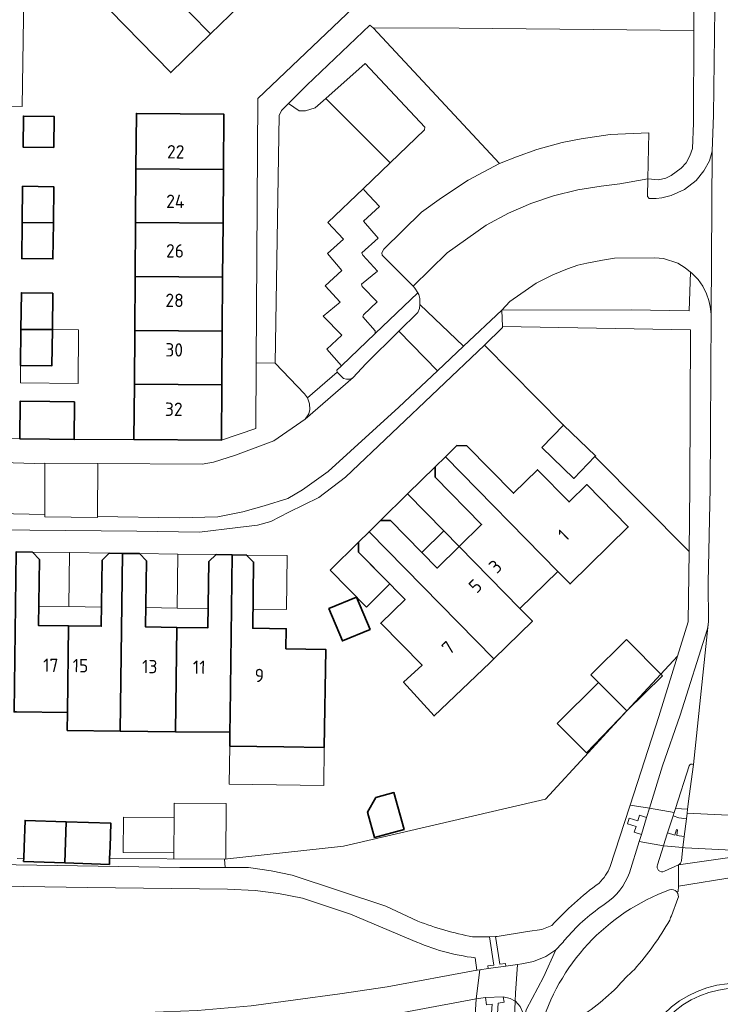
# Model space of a CAD drawing. Header units: metres. Extents: x 149984 to 156489, y 469398 to 478068.
# Tile 422 of 656: x 153351 to 153422, y 472858 to 472957. Entities that reach past the tile are written whole.
import ezdxf
from ezdxf.enums import TextEntityAlignment as Align

# ---------------------------------------------------------------- set-up
doc = ezdxf.new("R2010")
doc.units = ezdxf.units.M
doc.header["$LTSCALE"] = 0.75
for name, color, linetype, lineweight in [('B-WE-GR-BEPLANTING_CULTUUR_HEESTERS-GV', 252, 'Continuous', 18), ('B-WE-OG-BEBOUWING-GV', 6, 'Continuous', 35), ('B-WE-OG-BEBOUWING-T18', 1, 'Continuous', 18), ('B-WE-OG-BEBOUWING_LUIFEL-GV', 6, 'Continuous', 18), ('B-WE-OG-BEBOUWING_OVERBOUWING-GV', 6, 'Continuous', 18), ('B-WE-OG-TERREIN_BEGROEID-GV', 252, 'Continuous', 18), ('B-WE-OG-TERREIN_ERF-GV', 252, 'Continuous', 18), ('B-WE-VH-GESLOTENVERHARDING_ASFALT-GV', 252, 'Continuous', 18), ('B-WE-VH-GESLOTENVERHARDING_BETON-GV', 252, 'Continuous', 18), ('B-WE-VH-OPENVERHARDING_BETONSTRAATSTEEN-GV', 252, 'Continuous', 18), ('B-WE-VH-OPENVERHARDING_TEGEL-GV', 252, 'Continuous', 18)]:
    doc.layers.add(name, color=color, linetype=linetype, lineweight=lineweight)
doc.styles.add('NLCS-ISO-M750-T18', font='NLCS-ISO.ttf', dxfattribs={"height": 1.35})

msp = doc.modelspace()

# ---------------------------------------------------------------- linework, layer by layer
at = {"layer": 'B-WE-GR-BEPLANTING_CULTUUR_HEESTERS-GV', "flags": 128}
for points in [[(153351.34, 472966.499), (153344, 472959.64), (153335.57, 472951.44), (153338.02, 472948.098), (153339.31, 472948.17), (153339.35, 472948.75), (153351.08, 472948.56)], [(153386.73, 472925.64), (153391.016, 472929.765), (153390.73, 472930.23), (153390.551, 472930.41), (153387.43, 472933.54), (153387.38, 472933.8), (153387.6, 472934.15), (153391.39, 472937.89), (153393.42, 472939.36), (153396.1, 472941.12), (153399.28, 472942.82), (153386.51, 472956.51), (153386.17, 472956.8), (153379.83, 472950.74), (153377.974, 472948.884), (153379.05, 472948.13), (153379.68, 472948.13), (153380.67, 472948.43), (153381.757, 472949.392), (153385.725, 472952.904), (153391.75, 472946.49), (153391.71, 472946.23), (153388.234, 472942.895), (153385.53, 472940.3), (153385.62, 472940.12), (153387.16, 472938.47), (153385.54, 472937), (153387.02, 472935.26), (153385.38, 472933.79), (153385.48, 472933.55), (153386.95, 472931.94), (153385.35, 472930.61), (153385.4, 472930.39), (153386.92, 472928.83), (153385.54, 472927.53), (153385.48, 472927.34), (153386.74, 472925.9)], [(153399.514, 472928.014), (153412.57, 472928.03), (153418.43, 472927.92), (153418.581, 472931.836), (153418.04, 472932.28), (153417.3, 472932.73), (153415.84, 472933.23), (153414.97, 472933.3), (153410.89, 472933.24), (153409.67, 472933.04), (153408.09, 472932.74), (153407.19, 472932.55), (153406.13, 472932.17), (153404.67, 472931.58), (153402.99, 472930.74), (153400.33, 472928.87)], [(153418.422, 472903.615), (153418.49, 472910.2), (153418.56, 472926), (153399.567, 472926.332), (153399.57, 472926.24), (153397.751, 472924.459), (153405.748, 472916.396), (153408.974, 472913.269), (153408.912, 472913.205)]]:
    msp.add_lwpolyline(points, close=True, dxfattribs=at)
for points in [[(153410.469, 472871.801), (153412.398, 472877.787), (153412.468, 472878.004), (153415.356, 472886.963), (153417.267, 472893.057), (153410.471, 472885.691), (153408.281, 472883.318), (153403.916, 472878.587), (153383.518, 472873.851), (153371.519, 472872.525), (153371.582, 472871.687), (153373.93, 472871.68)], [(153329.79, 472872.31), (153366.99, 472871.7), (153371.582, 472871.687), (153371.519, 472872.525), (153359.91, 472872.601), (153359.889, 472872.003), (153355.398, 472872.159), (153351.224, 472872.304), (153351.235, 472872.621), (153350.559, 472872.614)], [(153373.93, 472871.68), (153376.21, 472871.36), (153378.34, 472870.93), (153387.8, 472867.78), (153391.017, 472866.274)], [(153396.556, 472864.683), (153398.283, 472864.682), (153398.308, 472864.682), (153398.887, 472864.707), (153399.032, 472864.713), (153402.11, 472865.211), (153403.558, 472865.437), (153404.571, 472865.833)]]:
    msp.add_lwpolyline(points, dxfattribs=at)
at = {"layer": 'B-WE-GR-BEPLANTING_CULTUUR_HEESTERS-GV'}
for points in [[(153409.336, 472870.126, 0.106844), (153410.469, 472871.801)], [(153404.571, 472865.833, -0.050123), (153409.336, 472870.126)], [(153391.017, 472866.274, 0.040972), (153396.556, 472864.683)]]:
    msp.add_lwpolyline(points, format="xyb", dxfattribs=at)
at = {"layer": 'B-WE-OG-BEBOUWING-GV', "flags": 128}
for points in [[(153373.99, 472959.728), (153367.81, 472966.034), (153363.919, 472962.22), (153370.093, 472955.922)], [(153363.919, 472962.22), (153359.921, 472958.302), (153366.076, 472951.999), (153370.093, 472955.922)], [(153354.281, 472944.446), (153354.317, 472947.563), (153351.2, 472947.598), (153351.164, 472944.482)], [(153371.399, 472942.222), (153371.44, 472947.815), (153362.611, 472947.879), (153362.568, 472942.286)], [(153371.359, 472936.779), (153371.399, 472942.222), (153362.568, 472942.286), (153362.527, 472936.843)], [(153354.227, 472936.822), (153354.268, 472940.475), (153351.119, 472940.511), (153351.078, 472936.858)], [(153354.227, 472936.822), (153351.078, 472936.858), (153351.036, 472933.204), (153354.185, 472933.168)], [(153362.486, 472931.4), (153371.32, 472931.335), (153371.359, 472936.779), (153362.527, 472936.843)], [(153371.32, 472931.335), (153362.486, 472931.4), (153362.444, 472925.957), (153371.28, 472925.892)], [(153350.955, 472926.053), (153354.124, 472926.03), (153354.166, 472929.715), (153350.997, 472929.751)], [(153354.124, 472926.03), (153350.955, 472926.053), (153350.914, 472922.422), (153354.083, 472922.386)], [(153362.403, 472920.514), (153371.24, 472920.449), (153371.28, 472925.892), (153362.444, 472925.957)], [(153371.24, 472920.449), (153362.403, 472920.514), (153362.36, 472914.92), (153371.199, 472914.856)], [(153353.873, 472918.762), (153350.873, 472918.795), (153350.83, 472915.005), (153353.832, 472914.972), (153356.313, 472914.943), (153356.356, 472918.733)], [(153403.548, 472914.126), (153406.774, 472910.999), (153408.912, 472913.205), (153408.974, 472913.269), (153405.748, 472916.396)], [(153393.813, 472913.176), (153405.167, 472901.607), (153406.414, 472900.339), (153412.289, 472906.102), (153408.088, 472910.385), (153406.303, 472908.634), (153403.117, 472911.883), (153400.69, 472909.503), (153395.982, 472914.284), (153394.979, 472914.321)], [(153393.813, 472913.176), (153392.773, 472912.156), (153392.777, 472911.138), (153397.476, 472906.351), (153395.207, 472904.127), (153401.349, 472897.861), (153405.167, 472901.607)], [(153395.207, 472904.127), (153392.977, 472901.941), (153388.271, 472906.737), (153387.248, 472906.735), (153386.11, 472905.618), (153398.715, 472892.78), (153402.596, 472896.591), (153401.349, 472897.861)], [(153386.11, 472905.618), (153385.044, 472904.571), (153385.055, 472903.56), (153389.749, 472898.779), (153387.293, 472896.371), (153391.467, 472892.117), (153389.592, 472890.419), (153392.679, 472887.011), (153398.307, 472892.379), (153398.715, 472892.78)], [(153355.768, 472896.1), (153352.735, 472896.14), (153352.823, 472902.82), (153352.113, 472903.549), (153350.461, 472903.57), (153350.251, 472887.409), (153350.512, 472887.404), (153355.653, 472887.34)], [(153360.988, 472885.47), (153361.223, 472903.428), (153359.861, 472903.446), (153359.143, 472902.737), (153359.054, 472896.057), (153355.768, 472896.1), (153355.653, 472887.34), (153355.631, 472885.54)], [(153366.548, 472885.409), (153366.69, 472895.955), (153363.54, 472895.998), (153363.63, 472902.678), (153362.922, 472903.406), (153361.223, 472903.428), (153360.988, 472885.47)], [(153366.69, 472895.955), (153366.548, 472885.409), (153372.061, 472885.349), (153372.083, 472887.129), (153372.298, 472903.28), (153370.66, 472903.302), (153369.93, 472902.603), (153369.84, 472895.913)], [(153377.718, 472893.783), (153377.744, 472895.817), (153374.355, 472895.86), (153374.45, 472902.55), (153373.74, 472903.261), (153372.298, 472903.28), (153372.083, 472887.129), (153372.061, 472885.349), (153372.041, 472883.962), (153377.487, 472883.885), (153381.585, 472883.827), (153381.725, 472893.726)], [(153382.053, 472897.846), (153383.415, 472894.576), (153386.211, 472895.74), (153384.849, 472899.01)], [(153385.955, 472877.281), (153386.654, 472874.724), (153389.64, 472875.541), (153388.625, 472879.255), (153386.797, 472878.755)], [(153355.398, 472872.159), (153355.514, 472876.312), (153351.368, 472876.456), (153351.274, 472873.737), (153351.235, 472872.621), (153351.224, 472872.304)], [(153355.514, 472876.312), (153355.398, 472872.159), (153359.889, 472872.003), (153359.91, 472872.601), (153359.951, 472873.796), (153360.033, 472876.156)]]:
    msp.add_lwpolyline(points, close=True, dxfattribs=at)
at = {"layer": 'B-WE-OG-BEBOUWING_LUIFEL-GV', "flags": 128}
for points in [[(153354.124, 472926.03), (153354.083, 472922.386), (153350.914, 472922.422), (153350.894, 472920.669), (153356.715, 472920.602), (153356.776, 472926)], [(153389.999, 472909.434), (153393.672, 472905.692), (153395.207, 472904.127), (153397.476, 472906.351), (153392.777, 472911.138), (153392.773, 472912.156)], [(153389.999, 472909.434), (153387.248, 472906.735), (153388.271, 472906.737), (153391.443, 472903.505), (153393.672, 472905.692)], [(153388.217, 472900.339), (153385.055, 472903.56), (153385.044, 472904.571), (153382.165, 472901.743), (153385.838, 472898.003)], [(153355.865, 472903.5), (153352.113, 472903.549), (153352.823, 472902.82), (153352.761, 472898.09), (153355.794, 472898.05)], [(153355.865, 472903.5), (153355.794, 472898.05), (153359.08, 472898.007), (153359.143, 472902.737), (153359.861, 472903.446)], [(153366.79, 472903.354), (153362.922, 472903.406), (153363.63, 472902.678), (153363.566, 472897.947), (153366.716, 472897.904)], [(153366.79, 472903.354), (153366.716, 472897.904), (153369.866, 472897.862), (153369.93, 472902.603), (153370.66, 472903.302)], [(153373.74, 472903.261), (153374.45, 472902.55), (153374.383, 472897.798), (153377.771, 472897.75), (153377.849, 472903.203)], [(153381.585, 472883.827), (153377.487, 472883.885), (153372.041, 472883.962), (153371.987, 472880.109), (153381.531, 472879.974)]]:
    msp.add_lwpolyline(points, close=True, dxfattribs=at)
at = {"layer": 'B-WE-OG-BEBOUWING_OVERBOUWING-GV', "flags": 128}
for points in [[(153409.287, 472890.384), (153412.146, 472887.507), (153415.733, 472891.072), (153412.099, 472894.728), (153408.512, 472891.163)], [(153412.146, 472887.507), (153409.287, 472890.384), (153405.118, 472886.241), (153408.075, 472883.266)], [(153366.431, 472878.2), (153366.421, 472876.755), (153366.398, 472873.164), (153366.394, 472872.559), (153371.63, 472872.524), (153371.667, 472878.166)], [(153366.421, 472876.755), (153361.296, 472876.788), (153361.272, 472873.197), (153366.398, 472873.164)]]:
    msp.add_lwpolyline(points, close=True, dxfattribs=at)
at = {"layer": 'B-WE-OG-TERREIN_BEGROEID-GV', "flags": 128}
for points in [[(153386.51, 472956.51), (153399.28, 472942.82), (153400.98, 472943.49), (153403.05, 472944.23), (153405.61, 472944.94), (153407.51, 472945.31), (153410.46, 472945.76), (153414.36, 472945.92), (153414.266, 472941.25), (153415.32, 472941.17), (153416.07, 472941.35), (153416.61, 472941.61), (153417.64, 472942.34), (153418.14, 472942.89), (153418.51, 472943.58), (153418.78, 472944.33), (153418.87, 472946.9), (153418.92, 472956.25), (153395.21, 472956.5)], [(153321.74, 472853.84), (153331.85, 472852.98), (153338.3, 472852.44), (153362.516, 472852.653), (153371.862, 472852.697), (153377.012, 472852.722), (153381.229, 472852.742), (153386.524, 472853.224), (153392.409, 472853.759), (153396.605, 472853.931), (153396.649, 472853.933), (153396.909, 472858.423), (153384.349, 472856.068), (153382.145, 472855.737), (153370.547, 472854.193), (153365.753, 472854.055), (153361.841, 472853.972), (153338.26, 472854.083), (153329.306, 472854.469), (153322.226, 472854.855), (153314.678, 472855.663), (153313.381, 472855.824), (153313.221, 472854.943)]]:
    msp.add_lwpolyline(points, close=True, dxfattribs=at)
for points in [[(153390.541, 472864.322), (153384.23, 472866.97), (153379.37, 472868.58), (153376.97, 472869.07), (153374.62, 472869.37), (153371.82, 472869.49), (153357.67, 472869.67), (153329.56, 472870.11), (153313.82, 472870.33), (153305.02, 472870.73), (153299.86, 472871.3)], [(153416.473, 472866.384), (153416.56, 472866.634), (153416.653, 472866.813), (153417.304, 472868.55)], [(153296.26, 472861.77), (153298.018, 472861.463), (153308, 472859.72), (153316.2, 472858.51), (153321.57, 472857.85), (153329.32, 472857.46), (153332.07, 472857.23), (153343.57, 472856.94), (153363.64, 472857.04), (153368.78, 472857.25), (153374.19, 472857.71), (153383.17, 472858.93), (153387.937, 472859.638), (153396.992, 472861.313), (153396.83, 472862.567)]]:
    msp.add_lwpolyline(points, dxfattribs=at)
at = {"layer": 'B-WE-OG-TERREIN_BEGROEID-GV'}
for points in [[(153416.434, 472869.427, 0.240577), (153403.391, 472855.381)], [(153417.183, 472869.231, 0.31484), (153416.434, 472869.427)], [(153417.304, 472868.55, 0.274539), (153417.183, 472869.231)], [(153412.896, 472861.393, 0.051834), (153416.473, 472866.384)], [(153396.83, 472862.567, -0.07458), (153390.541, 472864.322)], [(153411.136, 472859.569, -0.040734), (153412.896, 472861.393)], [(153406.349, 472855.861, 0.051232), (153411.136, 472859.569)]]:
    msp.add_lwpolyline(points, format="xyb", dxfattribs=at)
at = {"layer": 'B-WE-OG-TERREIN_ERF-GV', "flags": 128}
for points in [[(153351.34, 472966.499), (153351.08, 472948.56), (153339.35, 472948.75)], [(153373.99, 472959.728), (153370.093, 472955.922), (153366.076, 472951.999), (153359.921, 472958.302)], [(153337, 472915.104), (153350.83, 472915.005), (153350.873, 472918.795), (153353.873, 472918.762), (153356.356, 472918.733), (153356.313, 472914.943), (153362.36, 472914.92), (153362.403, 472920.514), (153362.444, 472925.957), (153362.486, 472931.4), (153362.527, 472936.843), (153362.568, 472942.286), (153362.611, 472947.879), (153371.44, 472947.815), (153371.399, 472942.222), (153371.359, 472936.779), (153371.32, 472931.335), (153371.28, 472925.892), (153371.24, 472920.449), (153371.199, 472914.856), (153374.68, 472916.06), (153374.716, 472922.67), (153374.86, 472949.37), (153384.53, 472958.57)], [(153350.559, 472872.614), (153351.235, 472872.621), (153351.274, 472873.737), (153351.368, 472876.456), (153355.514, 472876.312), (153360.033, 472876.156), (153359.951, 472873.796), (153359.91, 472872.601), (153371.519, 472872.525), (153383.518, 472873.851), (153403.916, 472878.587), (153408.281, 472883.318), (153410.471, 472885.691), (153417.267, 472893.057), (153418.348, 472896.502), (153418.422, 472903.615), (153408.912, 472913.205), (153406.774, 472910.999), (153403.548, 472914.126), (153405.748, 472916.396), (153397.751, 472924.459), (153383.74, 472911.11), (153381.03, 472909.07), (153377.99, 472907.58), (153376.18, 472906.66), (153374.84, 472906.28), (153372.85, 472906.03), (153368.99, 472905.58), (153362.66, 472905.67), (153337.42, 472905.9)], [(153350.461, 472903.57), (153352.113, 472903.549), (153352.823, 472902.82), (153352.735, 472896.14), (153355.768, 472896.1), (153359.054, 472896.057), (153359.143, 472902.737), (153359.861, 472903.446), (153361.223, 472903.428), (153362.922, 472903.406), (153363.63, 472902.678), (153363.54, 472895.998), (153366.69, 472895.955), (153369.84, 472895.913), (153369.93, 472902.603), (153370.66, 472903.302), (153372.298, 472903.28), (153373.74, 472903.261), (153374.45, 472902.55), (153374.355, 472895.86), (153377.744, 472895.817), (153377.718, 472893.783), (153381.725, 472893.726), (153381.585, 472883.827), (153377.487, 472883.885), (153372.041, 472883.962), (153372.061, 472885.349), (153366.548, 472885.409), (153360.988, 472885.47), (153355.631, 472885.54), (153355.653, 472887.34), (153350.512, 472887.404)]]:
    msp.add_lwpolyline(points, dxfattribs=at)
for points in [[(153354.281, 472944.446), (153351.164, 472944.482), (153351.2, 472947.598), (153354.317, 472947.563)], [(153351.078, 472936.858), (153351.119, 472940.511), (153354.268, 472940.475), (153354.227, 472936.822), (153354.185, 472933.168), (153351.036, 472933.204)], [(153350.955, 472926.053), (153350.997, 472929.751), (153354.166, 472929.715), (153354.124, 472926.03), (153354.083, 472922.386), (153350.914, 472922.422)], [(153405.167, 472901.607), (153401.349, 472897.861), (153402.596, 472896.591), (153398.715, 472892.78), (153398.307, 472892.379), (153392.679, 472887.011), (153389.592, 472890.419), (153391.467, 472892.117), (153387.293, 472896.371), (153389.749, 472898.779), (153385.055, 472903.56), (153385.044, 472904.571), (153386.11, 472905.618), (153387.248, 472906.735), (153388.271, 472906.737), (153392.977, 472901.941), (153395.207, 472904.127), (153397.476, 472906.351), (153392.777, 472911.138), (153392.773, 472912.156), (153393.813, 472913.176), (153394.979, 472914.321), (153395.982, 472914.284), (153400.69, 472909.503), (153403.117, 472911.883), (153406.303, 472908.634), (153408.088, 472910.385), (153412.289, 472906.102), (153406.414, 472900.339)], [(153382.053, 472897.846), (153384.849, 472899.01), (153386.211, 472895.74), (153383.415, 472894.576)], [(153385.955, 472877.281), (153386.797, 472878.755), (153388.625, 472879.255), (153389.64, 472875.541), (153386.654, 472874.724)]]:
    msp.add_lwpolyline(points, close=True, dxfattribs=at)
at = {"layer": 'B-WE-VH-GESLOTENVERHARDING_ASFALT-GV', "flags": 128}
for points in [[(153421.01, 472958.46), (153420.88, 472947.69), (153420.76, 472944.06), (153420.67, 472927.59), (153420.563, 472910.025), (153420.367, 472900.49), (153420.388, 472896.502), (153420.359, 472896.269), (153418.856, 472882.088), (153418.422, 472878.907), (153418.266, 472877.588), (153418.219, 472877.185), (153418.918, 472877.15), (153428.621, 472876.661), (153428.604, 472876.999), (153428.537, 472878.285), (153428.149, 472885.732), (153427.487, 472895.927), (153427.456, 472896.41), (153427.431, 472909.546), (153427.52, 472925.74), (153427.73, 472946.56), (153427.96, 472965.77)], [(153418.856, 472882.088), (153420.359, 472896.269)], [(153420.245, 472895.715), (153417.517, 472887.07), (153415.75, 472881.951), (153414.425, 472877.679), (153416.916, 472877.255), (153417.048, 472877.669)], [(153417.048, 472877.669), (153418.424, 472881.972)], [(153391.017, 472866.274), (153387.8, 472867.78), (153378.34, 472870.93), (153376.21, 472871.36), (153373.93, 472871.68), (153371.582, 472871.687), (153366.99, 472871.7), (153329.79, 472872.31), (153314.72, 472872.44), (153310.14, 472872.57), (153304.82, 472872.92), (153299.39, 472873.57), (153294.73, 472874.47), (153291.59, 472875.1), (153288.548, 472876.299), (153288.11, 472874.17), (153289.971, 472873.509)], [(153415.226, 472871.972), (153415.839, 472873.888), (153413.38, 472874.307), (153412.399, 472871.145)], [(153428.804, 472873.147), (153418.043, 472873.69), (153417.807, 472873.702), (153417.653, 472872.401)], [(153294.25, 472872.42), (153299.86, 472871.3), (153305.02, 472870.73), (153313.82, 472870.33), (153329.56, 472870.11), (153357.67, 472869.67), (153371.82, 472869.49), (153374.62, 472869.37), (153376.97, 472869.07), (153379.37, 472868.58), (153384.23, 472866.97), (153390.541, 472864.322)], [(153417.351, 472871.947), (153423.245, 472872.816), (153429.149, 472872.048)], [(153417.183, 472869.231), (153417.317, 472869.273), (153417.355, 472869.795), (153417.351, 472871.947), (153415.933, 472871.316)], [(153429.239, 472869.377), (153429.219, 472869.386), (153429.09, 472869.448), (153429.021, 472869.843), (153423.184, 472870.762), (153417.355, 472869.795), (153417.317, 472869.273), (153417.183, 472869.231)], [(153417.304, 472868.55), (153416.653, 472866.813), (153416.56, 472866.634), (153416.473, 472866.384)], [(153396.83, 472862.567), (153396.992, 472861.313), (153397.028, 472861.32), (153397.287, 472861.356), (153398.15, 472861.476), (153398.111, 472861.742), (153398.704, 472861.83), (153398.283, 472864.682), (153396.556, 472864.683)], [(153405.577, 472864.013), (153404.976, 472863.375), (153403.728, 472860.623), (153402.014, 472857.382), (153401.668, 472856.258), (153401.046, 472854.351), (153403.241, 472854.661), (153403.394, 472854.725), (153403.454, 472854.915)]]:
    msp.add_lwpolyline(points, dxfattribs=at)
at = {"layer": 'B-WE-VH-GESLOTENVERHARDING_ASFALT-GV'}
for points in [[(153420.359, 472896.269, -0.029133), (153420.245, 472895.715)], [(153418.424, 472881.972, -0.514115), (153418.856, 472882.088)], [(153415.933, 472871.316, -0.696244), (153415.226, 472871.972)], [(153417.653, 472872.401, -0.277721), (153417.351, 472871.947)], [(153412.399, 472871.145, -0.156666), (153409.984, 472868.046)], [(153403.391, 472855.381, -0.240577), (153416.434, 472869.427)], [(153416.434, 472869.427, -0.31484), (153417.183, 472869.231)], [(153417.183, 472869.231, -0.274539), (153417.304, 472868.55)], [(153409.984, 472868.046, 0.066155), (153406.082, 472864.615)], [(153396.556, 472864.683, -0.040972), (153391.017, 472866.274)], [(153416.473, 472866.384, -0.051834), (153412.896, 472861.393)], [(153390.541, 472864.322, 0.07458), (153396.83, 472862.567)], [(153406.082, 472864.615, 0.011733), (153405.577, 472864.013)], [(153412.896, 472861.393, 0.040734), (153411.136, 472859.569)], [(153411.136, 472859.569, -0.051232), (153406.349, 472855.861)], [(153412.813, 472849.474, -1), (153433.875, 472849.474)]]:
    msp.add_lwpolyline(points, format="xyb", dxfattribs=at)
at = {"layer": 'B-WE-VH-GESLOTENVERHARDING_ASFALT-GV', "flags": 128}
for points in [[(153413.606, 472875.038), (153413.38, 472874.307), (153415.839, 472873.888), (153415.99, 472874.359), (153416.255, 472875.189), (153416.804, 472876.906), (153416.916, 472877.255), (153414.425, 472877.679), (153414.139, 472876.757)], [(153418.043, 472873.69), (153428.804, 472873.147), (153428.754, 472874.092), (153428.664, 472875.831), (153428.661, 472875.89), (153428.621, 472876.661), (153418.918, 472877.15), (153418.219, 472877.185), (153418.152, 472876.625), (153417.941, 472874.838), (153417.807, 472873.702)], [(153417.355, 472869.795), (153423.184, 472870.762), (153429.021, 472869.843), (153429.149, 472872.048), (153423.245, 472872.816), (153417.351, 472871.947)]]:
    msp.add_lwpolyline(points, close=True, dxfattribs=at)
at = {"layer": 'B-WE-VH-GESLOTENVERHARDING_BETON-GV', "flags": 128}
for points in [[(153400.895, 472858.183), (153401.363, 472857.655), (153401.589, 472857.126), (153401.679, 472856.598), (153401.668, 472856.258), (153402.014, 472857.382), (153403.728, 472860.623), (153404.976, 472863.375), (153403.972, 472862.69), (153402.709, 472862.187), (153401.539, 472861.949), (153401.104, 472861.889), (153400.904, 472858.999), (153400.87, 472858.196)], [(153396.909, 472858.423), (153397.854, 472858.559), (153399.664, 472858.623), (153400.352, 472858.47), (153400.87, 472858.196), (153400.904, 472858.999), (153401.104, 472861.889), (153399.933, 472861.725), (153398.15, 472861.476), (153397.287, 472861.356)]]:
    msp.add_lwpolyline(points, close=True, dxfattribs=at)
msp.add_lwpolyline([(153384.349, 472856.068), (153396.909, 472858.423), (153397.287, 472861.356), (153397.028, 472861.32), (153396.992, 472861.313), (153387.937, 472859.638), (153383.17, 472858.93), (153374.19, 472857.71)], dxfattribs=at)
at = {"layer": 'B-WE-VH-GESLOTENVERHARDING_BETON-GV'}
for points in [[(153433.875, 472849.474, 1), (153412.813, 472849.474)], [(153413.379, 472849.493, -1), (153433.429, 472849.493)]]:
    msp.add_lwpolyline(points, format="xyb", dxfattribs=at)
at = {"layer": 'B-WE-VH-OPENVERHARDING_BETONSTRAATSTEEN-GV', "flags": 128}
for points in [[(153381.757, 472949.392), (153388.234, 472942.895), (153391.71, 472946.23), (153391.75, 472946.49), (153385.725, 472952.904)], [(153377.974, 472948.884), (153377.26, 472948.17), (153377.03, 472947.65), (153376.62, 472922.66), (153379.6, 472919.53), (153379.88, 472919.14), (153382.9, 472921.72), (153382.84, 472921.92), (153383.314, 472922.374), (153381.846, 472924.052), (153383.352, 472925.47), (153381.48, 472927.392), (153383.177, 472928.805), (153381.667, 472930.46), (153383.369, 472931.99), (153381.908, 472933.707), (153383.529, 472935.177), (153381.953, 472936.868), (153385.53, 472940.3), (153388.234, 472942.895), (153381.757, 472949.392), (153380.67, 472948.43), (153379.68, 472948.13), (153379.05, 472948.13)], [(153390.551, 472930.41), (153393.99, 472933.8), (153397.94, 472936.57), (153400.2, 472937.81), (153402.45, 472938.77), (153404.73, 472939.56), (153407.18, 472940.15), (153409.56, 472940.54), (153411.44, 472940.76), (153414.266, 472941.25), (153414.36, 472945.92), (153410.46, 472945.76), (153407.51, 472945.31), (153405.61, 472944.94), (153403.05, 472944.23), (153400.98, 472943.49), (153399.28, 472942.82), (153396.1, 472941.12), (153393.42, 472939.36), (153391.39, 472937.89), (153387.6, 472934.15), (153387.38, 472933.8), (153387.43, 472933.54)], [(153414.266, 472941.25), (153411.44, 472940.76), (153409.56, 472940.54), (153407.18, 472940.15), (153404.73, 472939.56), (153402.45, 472938.77), (153400.2, 472937.81), (153397.94, 472936.57), (153393.99, 472933.8), (153390.551, 472930.41), (153390.73, 472930.23), (153391.016, 472929.765), (153391.13, 472929.58), (153391.23, 472929.17), (153391.25, 472928.57), (153395.633, 472924.346), (153399.514, 472928.014), (153400.33, 472928.87), (153402.99, 472930.74), (153404.67, 472931.58), (153406.13, 472932.17), (153407.19, 472932.55), (153408.09, 472932.74), (153409.67, 472933.04), (153410.89, 472933.24), (153414.97, 472933.3), (153415.84, 472933.23), (153417.3, 472932.73), (153418.04, 472932.28), (153418.581, 472931.836), (153418.71, 472931.73), (153419.35, 472931.11), (153419.82, 472930.41), (153420.19, 472929.64), (153420.43, 472928.99), (153420.57, 472928.36), (153420.67, 472927.59), (153420.76, 472944.06), (153420.48, 472943.08), (153419.91, 472942.07), (153419.14, 472941.11), (153417.95, 472940.19), (153416.63, 472939.58), (153415.67, 472939.35), (153415.11, 472939.27), (153414.4, 472939.29), (153414.23, 472939.47)], [(153383.314, 472922.374), (153386.73, 472925.64), (153386.74, 472925.9), (153385.48, 472927.34), (153385.54, 472927.53), (153386.92, 472928.83), (153385.4, 472930.39), (153385.35, 472930.61), (153386.95, 472931.94), (153385.48, 472933.55), (153385.38, 472933.79), (153387.02, 472935.26), (153385.54, 472937), (153387.16, 472938.47), (153385.62, 472940.12), (153385.53, 472940.3), (153381.953, 472936.868), (153383.529, 472935.177), (153381.908, 472933.707), (153383.369, 472931.99), (153381.667, 472930.46), (153383.177, 472928.805), (153381.48, 472927.392), (153383.352, 472925.47), (153381.846, 472924.052)], [(153395.633, 472924.346), (153391.25, 472928.57), (153391.21, 472928.18), (153391.02, 472927.75), (153389.129, 472925.887), (153393.017, 472921.874)], [(153358.689, 472907.139), (153366.92, 472907.02), (153370.82, 472907.12), (153373.35, 472907.64), (153375.51, 472908.24), (153377.91, 472908.97), (153379.37, 472909.85), (153381.99, 472911.69), (153389.13, 472918.2), (153393.017, 472921.874), (153389.129, 472925.887), (153385.77, 472922.58), (153384.49, 472921.19), (153379.65, 472916.99), (153376.49, 472914.79), (153372.63, 472913.34), (153370.41, 472912.65), (153369.25, 472912.45), (153358.706, 472912.516)], [(153382.9, 472921.72), (153379.88, 472919.14), (153380.1, 472918.53), (153380.14, 472917.97), (153380.02, 472917.51), (153379.65, 472916.99), (153384.49, 472921.19), (153384.21, 472921.02), (153383.82, 472921.03), (153383.53, 472921.1)], [(153305.148, 472920.447), (153301.332, 472916.635), (153304.8, 472913.28), (153306.89, 472911.58), (153308.2, 472910.78), (153309.35, 472910.21), (153310.58, 472909.74), (153312.4, 472909.16), (153313.97, 472908.74), (153315.53, 472908.36), (153316.81, 472908.13), (153353.369, 472907.339), (153353.369, 472912.489), (153348, 472912.64), (153322.94, 472913.06), (153317.39, 472913.41), (153314.21, 472914.18), (153312.77, 472914.81), (153311.27, 472915.58), (153309.95, 472916.31), (153308.55, 472917.31), (153307.171, 472918.397)], [(153358.706, 472912.516), (153353.369, 472912.549), (153353.369, 472912.489), (153353.369, 472907.339), (153353.365, 472907.129), (153358.687, 472907.039), (153358.689, 472907.139)]]:
    msp.add_lwpolyline(points, close=True, dxfattribs=at)
for points in [[(153337.42, 472905.9), (153362.66, 472905.67), (153368.99, 472905.58), (153372.85, 472906.03), (153374.84, 472906.28), (153376.18, 472906.66), (153377.99, 472907.58), (153381.03, 472909.07), (153383.74, 472911.11), (153397.751, 472924.459), (153399.57, 472926.24), (153399.567, 472926.332), (153399.514, 472928.014), (153395.633, 472924.346), (153393.017, 472921.874), (153389.13, 472918.2), (153381.99, 472911.69), (153379.37, 472909.85), (153377.91, 472908.97), (153375.51, 472908.24), (153373.35, 472907.64), (153370.82, 472907.12), (153366.92, 472907.02), (153358.689, 472907.139), (153358.687, 472907.039), (153353.365, 472907.129), (153353.369, 472907.339), (153316.81, 472908.13)], [(153418.424, 472881.972), (153417.048, 472877.669), (153418.266, 472877.588), (153418.422, 472878.907), (153418.856, 472882.088)], [(153417.653, 472872.401), (153417.807, 472873.702), (153415.839, 472873.888), (153415.226, 472871.972)], [(153415.933, 472871.316), (153417.351, 472871.947)], [(153401.046, 472854.351), (153401.668, 472856.258), (153401.679, 472856.598), (153401.589, 472857.126), (153401.363, 472857.655), (153400.895, 472858.183), (153400.87, 472858.196), (153400.697, 472854.078)]]:
    msp.add_lwpolyline(points, dxfattribs=at)
at = {"layer": 'B-WE-VH-OPENVERHARDING_BETONSTRAATSTEEN-GV'}
for points in [[(153418.856, 472882.088, 0.514115), (153418.424, 472881.972)], [(153415.226, 472871.972, 0.696244), (153415.933, 472871.316)], [(153417.351, 472871.947, 0.277721), (153417.653, 472872.401)], [(153433.429, 472849.493, 1), (153413.379, 472849.493)]]:
    msp.add_lwpolyline(points, format="xyb", dxfattribs=at)
at = {"layer": 'B-WE-VH-OPENVERHARDING_TEGEL-GV', "flags": 128}
for points in [[(153377.974, 472948.884), (153379.83, 472950.74), (153386.17, 472956.8), (153386.51, 472956.51), (153395.21, 472956.5), (153418.92, 472956.25), (153418.92, 472958.23), (153386.22, 472958.48), (153386.104, 472962.071), (153386.157, 472965.49), (153367.859, 472984.843), (153367.554, 472985.166), (153365.951, 472983.626), (153367.42, 472982.14), (153375.699, 472973.766), (153381.882, 472967.435), (153384.62, 472964.91), (153384.53, 472958.57), (153374.86, 472949.37), (153374.716, 472922.67), (153376.62, 472922.66), (153377.03, 472947.65), (153377.26, 472948.17)], [(153389.129, 472925.887), (153391.02, 472927.75), (153391.21, 472928.18), (153391.25, 472928.57), (153391.23, 472929.17), (153391.13, 472929.58), (153391.016, 472929.765), (153386.73, 472925.64), (153383.314, 472922.374), (153382.84, 472921.92), (153382.9, 472921.72), (153383.53, 472921.1), (153383.82, 472921.03), (153384.21, 472921.02), (153384.49, 472921.19), (153385.77, 472922.58)], [(153414.139, 472876.757), (153413.423, 472876.979), (153413.245, 472876.406), (153412.386, 472876.673), (153412.208, 472876.099), (153413.067, 472875.833), (153412.89, 472875.26), (153413.606, 472875.038)], [(153417.048, 472877.669), (153416.916, 472877.255), (153416.804, 472876.906), (153417.405, 472876.714), (153418.152, 472876.625), (153418.219, 472877.185), (153418.266, 472877.588)], [(153416.255, 472875.189), (153416.972, 472874.96), (153417.155, 472875.531), (153417.264, 472875.497), (153417.196, 472874.926), (153417.941, 472874.838), (153418.152, 472876.625), (153417.405, 472876.714), (153416.804, 472876.906)], [(153417.264, 472875.497), (153417.155, 472875.531), (153416.972, 472874.96), (153416.255, 472875.189), (153415.99, 472874.359), (153415.839, 472873.888), (153417.807, 472873.702), (153417.941, 472874.838), (153417.196, 472874.926)], [(153398.887, 472864.707), (153398.308, 472864.682), (153398.283, 472864.682), (153398.704, 472861.83), (153398.111, 472861.742), (153398.15, 472861.476), (153399.933, 472861.725), (153399.892, 472862.005), (153399.298, 472861.917), (153399.166, 472862.81)], [(153397.854, 472858.559), (153397.961, 472857.817), (153398.548, 472857.901), (153398.476, 472857.004), (153399.074, 472856.956), (153399.157, 472857.989), (153399.743, 472858.074), (153399.664, 472858.623)]]:
    msp.add_lwpolyline(points, close=True, dxfattribs=at)
for points in [[(153418.92, 472958.23), (153418.92, 472956.25), (153418.87, 472946.9), (153418.78, 472944.33), (153418.51, 472943.58), (153418.14, 472942.89), (153417.64, 472942.34), (153416.61, 472941.61), (153416.07, 472941.35), (153415.32, 472941.17), (153414.266, 472941.25), (153414.23, 472939.47), (153414.4, 472939.29), (153415.11, 472939.27), (153415.67, 472939.35), (153416.63, 472939.58), (153417.95, 472940.19), (153419.14, 472941.11), (153419.91, 472942.07), (153420.48, 472943.08), (153420.76, 472944.06), (153420.88, 472947.69), (153421.01, 472958.46)], [(153420.359, 472896.269), (153420.388, 472896.502), (153420.367, 472900.49), (153420.563, 472910.025), (153420.67, 472927.59), (153420.57, 472928.36), (153420.43, 472928.99), (153420.19, 472929.64), (153419.82, 472930.41), (153419.35, 472931.11), (153418.71, 472931.73), (153418.581, 472931.836), (153418.43, 472927.92), (153412.57, 472928.03), (153399.514, 472928.014), (153399.567, 472926.332)], [(153399.567, 472926.332), (153418.56, 472926), (153418.49, 472910.2), (153418.422, 472903.615), (153418.348, 472896.502), (153417.267, 472893.057), (153415.356, 472886.963), (153412.468, 472878.004), (153414.425, 472877.679), (153415.75, 472881.951), (153417.517, 472887.07), (153420.245, 472895.715)], [(153348, 472912.64), (153353.369, 472912.489), (153353.369, 472912.549), (153358.706, 472912.516), (153369.25, 472912.45), (153370.41, 472912.65), (153372.63, 472913.34), (153376.49, 472914.79), (153379.65, 472916.99), (153380.02, 472917.51), (153380.14, 472917.97), (153380.1, 472918.53), (153379.88, 472919.14), (153379.6, 472919.53), (153376.62, 472922.66), (153374.716, 472922.67), (153374.68, 472916.06), (153371.199, 472914.856), (153362.36, 472914.92), (153356.313, 472914.943), (153353.832, 472914.972), (153350.83, 472915.005), (153337, 472915.104)], [(153413.38, 472874.307), (153413.606, 472875.038), (153412.89, 472875.26), (153413.067, 472875.833), (153412.208, 472876.099), (153412.386, 472876.673), (153413.245, 472876.406), (153413.423, 472876.979), (153414.139, 472876.757), (153414.425, 472877.679), (153412.468, 472878.004), (153412.398, 472877.787), (153410.469, 472871.801)], [(153412.399, 472871.145), (153413.38, 472874.307)], [(153404.571, 472865.833), (153403.558, 472865.437), (153402.11, 472865.211), (153399.032, 472864.713), (153398.887, 472864.707), (153399.166, 472862.81), (153399.298, 472861.917), (153399.892, 472862.005), (153399.933, 472861.725), (153401.104, 472861.889), (153401.539, 472861.949), (153402.709, 472862.187), (153403.972, 472862.69), (153404.976, 472863.375), (153405.577, 472864.013)], [(153399.743, 472858.074), (153399.157, 472857.989), (153399.074, 472856.956), (153398.476, 472857.004), (153398.548, 472857.901), (153397.961, 472857.817), (153397.854, 472858.559), (153396.909, 472858.423), (153396.649, 472853.933), (153397.724, 472853.971), (153397.697, 472854.72), (153398.295, 472854.741), (153398.372, 472855.708), (153398.97, 472855.66), (153398.899, 472854.763), (153399.496, 472854.784), (153399.523, 472854.034), (153400.617, 472854.073)], [(153400.697, 472854.078), (153400.87, 472858.196), (153400.352, 472858.47), (153399.664, 472858.623), (153399.743, 472858.074)]]:
    msp.add_lwpolyline(points, dxfattribs=at)
at = {"layer": 'B-WE-VH-OPENVERHARDING_TEGEL-GV'}
for points in [[(153420.245, 472895.715, 0.029133), (153420.359, 472896.269)], [(153410.469, 472871.801, -0.106844), (153409.336, 472870.126)], [(153409.984, 472868.046, 0.156666), (153412.399, 472871.145)], [(153409.336, 472870.126, 0.050123), (153404.571, 472865.833)], [(153406.082, 472864.615, -0.066155), (153409.984, 472868.046)], [(153405.577, 472864.013, -0.011733), (153406.082, 472864.615)]]:
    msp.add_lwpolyline(points, format="xyb", dxfattribs=at)

# ---------------------------------------------------------------- texts
at = {"layer": 'B-WE-OG-BEBOUWING-T18', "style": 'NLCS-ISO-M750-T18'}
for s, rotation, p in [('22', 359.6, (153366.581, 472943.996)), ('24', 359.6, (153366.543, 472938.996)), ('26', 359.6, (153366.506, 472933.989)), ('28', 359.6, (153366.468, 472928.989)), ('30', 359.6, (153366.429, 472923.989)), ('32', 359.6, (153366.384, 472917.989)), ('1', 44.4, (153405.732, 472905.273)), ('3', 44.4, (153398.858, 472902.104)), ('5', 44.4, (153396.838, 472900.125)), ('7', 43.6, (153394.101, 472893.895)), ('17', 359.3, (153353.962, 472892.123)), ('15', 359.3, (153356.962, 472892.084)), ('13', 359.2, (153363.959, 472891.992)), ('11', 359.3, (153368.959, 472891.924)), ('9', 359.3, (153375.027, 472891.092))]:
    msp.add_text(s, height=1.35, rotation=rotation, dxfattribs=at).set_placement(p, align=Align.MIDDLE)

doc.saveas('drawing.dxf')
